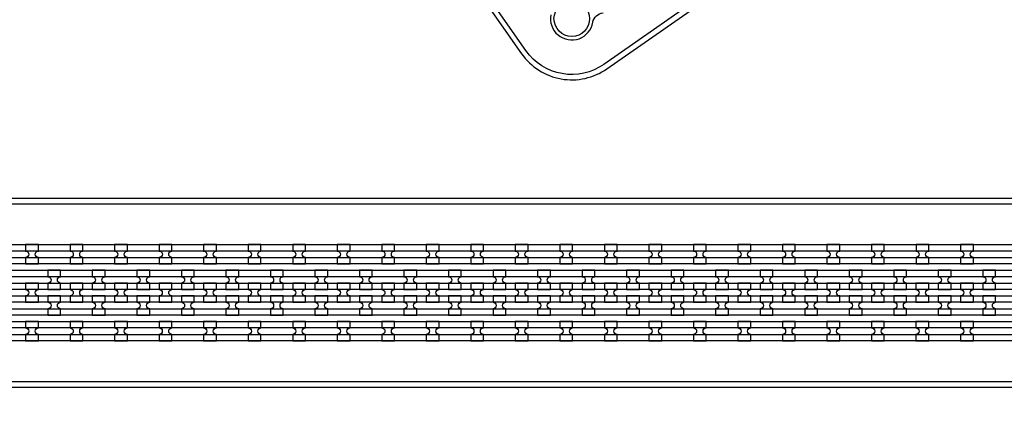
# Model space of a CAD drawing. Extents: x -63500 to 63500, y -63500 to 63500.
# Tile 258 of 296: x 24156 to 29684, y -9858 to -7596. Entities that reach past the tile are written whole.
import ezdxf

# ---------------------------------------------------------------- set-up
doc = ezdxf.new("R2010")
doc.units = 13
doc.header["$MEASUREMENT"] = 0
for name, color, linetype in [('1_Metal', 2, 'Continuous'), ('2_Electrodes', 5, 'Continuous'), ('3_Outline', 4, 'Continuous')]:
    doc.layers.add(name, color=color, linetype=linetype)

msp = doc.modelspace()

# ---------------------------------------------------------------- linework, layer by layer
for radius in [50000, 47500, 45000]:
    msp.add_circle((0, 0), radius)
at = {"layer": '1_Metal'}
for points in [[(-50000, 0, 1), (50000, 0), (51000, 0, -1), (-51000, 0)], [(5312.2, -9220), (5714.1, -9220), (35908.6, -9220, 0.414214), (37748.6, -7380), (37748.6, -6880, 0.414214), (35908.6, -5040), (34675.7, -5040, 0.244698), (34660.9, -5047.6), (34619.6, -5018.7), (34684.1, -4926.5), (34725.1, -4955.2), (34710.7, -4975.6, 0.606815), (34725.5, -5004), (35908.7, -5004, -0.414214), (37784.7, -6880), (37784.7, -7380, -0.414214), (35908.7, -9256), (5714.1, -9256), (5312.2, -9256)], [(5312.2, -9148), (5714.1, -9148), (35908.6, -9148, 0.414214), (37676.6, -7380), (37676.6, -6880, 0.414214), (35908.6, -5112), (34624.5, -5112, 0.244698), (34609.8, -5119.6), (34568.9, -5091), (34619.6, -5018.7), (34660.9, -5047.6, 0.606815), (34675.7, -5076), (35908.6, -5076, -0.414214), (37712.6, -6880), (37712.6, -7380, -0.414214), (35908.6, -9184), (5714.1, -9184), (5312.2, -9184)], [(5312.2, -9076), (5714.1, -9076), (35908.6, -9076, 0.414214), (37604.6, -7380), (37604.6, -6880, 0.414214), (35908.6, -5184), (34574.3, -5184, 0.244698), (34559.5, -5191.6), (34518.6, -5162.9), (34568.9, -5091), (34609.8, -5119.6, 0.606815), (34624.5, -5148), (35908.6, -5148, -0.414214), (37640.6, -6880), (37640.6, -7380, -0.414214), (35908.6, -9112), (5714.1, -9112), (5312.2, -9112)], [(5312.2, -9004), (5714.1, -9004), (5714.1, -9004), (35908.7, -9004, 0.414214), (37532.7, -7380), (37532.7, -6880, 0.414214), (35908.7, -5256), (34523.8, -5256, 0.244698), (34509.1, -5263.6), (34494.7, -5284.1), (34453.8, -5255.4), (34518.6, -5162.9), (34559.5, -5191.6, 0.606815), (34574.3, -5220), (35908.6, -5220, -0.414214), (37568.6, -6880), (37568.6, -7380, -0.414214), (35908.6, -9040), (5714.1, -9040), (5312.2, -9040)], [(24188.7, -8968), (24260.7, -8968), (24260.7, -8932, -0.414214), (24242.7, -8914), (24242.7, -8914, -0.414214), (24260.7, -8896), (24260.7, -8860), (24188.7, -8860), (24188.7, -8896, -0.414214), (24206.7, -8914), (24206.7, -8914, -0.414214), (24188.7, -8932)], [(24438.7, -8968), (24510.7, -8968), (24510.7, -8932, -0.414214), (24492.7, -8914), (24492.7, -8914, -0.414214), (24510.7, -8896), (24510.7, -8860), (24438.7, -8860), (24438.7, -8896, -0.414214), (24456.7, -8914), (24456.7, -8914, -0.414214), (24438.7, -8932)], [(24688.7, -8968), (24760.7, -8968), (24760.7, -8932, -0.414214), (24742.7, -8914), (24742.7, -8914, -0.414214), (24760.7, -8896), (24760.7, -8860), (24688.7, -8860), (24688.7, -8896, -0.414214), (24706.7, -8914), (24706.7, -8914, -0.414214), (24688.7, -8932)], [(24938.7, -8968), (25010.7, -8968), (25010.7, -8932, -0.414214), (24992.7, -8914), (24992.7, -8914, -0.414214), (25010.7, -8896), (25010.7, -8860), (24938.7, -8860), (24938.7, -8896, -0.414214), (24956.7, -8914), (24956.7, -8914, -0.414214), (24938.7, -8932)], [(25188.7, -8968), (25260.7, -8968), (25260.7, -8932, -0.414214), (25242.7, -8914), (25242.7, -8914, -0.414214), (25260.7, -8896), (25260.7, -8860), (25188.7, -8860), (25188.7, -8896, -0.414214), (25206.7, -8914), (25206.7, -8914, -0.414214), (25188.7, -8932)], [(25438.7, -8968), (25510.7, -8968), (25510.7, -8932, -0.414214), (25492.7, -8914), (25492.7, -8914, -0.414214), (25510.7, -8896), (25510.7, -8860), (25438.7, -8860), (25438.7, -8896, -0.414214), (25456.7, -8914), (25456.7, -8914, -0.414214), (25438.7, -8932)], [(25688.7, -8968), (25760.7, -8968), (25760.7, -8932, -0.414214), (25742.7, -8914), (25742.7, -8914, -0.414214), (25760.7, -8896), (25760.7, -8860), (25688.7, -8860), (25688.7, -8896, -0.414214), (25706.7, -8914), (25706.7, -8914, -0.414214), (25688.7, -8932)], [(25938.7, -8968), (26010.7, -8968), (26010.7, -8932, -0.414214), (25992.7, -8914), (25992.7, -8914, -0.414214), (26010.7, -8896), (26010.7, -8860), (25938.7, -8860), (25938.7, -8896, -0.414214), (25956.7, -8914), (25956.7, -8914, -0.414214), (25938.7, -8932)], [(26188.7, -8968), (26260.7, -8968), (26260.7, -8932, -0.414214), (26242.7, -8914), (26242.7, -8914, -0.414214), (26260.7, -8896), (26260.7, -8860), (26188.7, -8860), (26188.7, -8896, -0.414214), (26206.7, -8914), (26206.7, -8914, -0.414214), (26188.7, -8932)], [(26438.7, -8968), (26510.7, -8968), (26510.7, -8932, -0.414214), (26492.7, -8914), (26492.7, -8914, -0.414214), (26510.7, -8896), (26510.7, -8860), (26438.7, -8860), (26438.7, -8896, -0.414214), (26456.7, -8914), (26456.7, -8914, -0.414214), (26438.7, -8932)], [(26688.7, -8968), (26760.7, -8968), (26760.7, -8932, -0.414214), (26742.7, -8914), (26742.7, -8914, -0.414214), (26760.7, -8896), (26760.7, -8860), (26688.7, -8860), (26688.7, -8896, -0.414214), (26706.7, -8914), (26706.7, -8914, -0.414214), (26688.7, -8932)], [(26938.7, -8968), (27010.7, -8968), (27010.7, -8932, -0.414214), (26992.7, -8914), (26992.7, -8914, -0.414214), (27010.7, -8896), (27010.7, -8860), (26938.7, -8860), (26938.7, -8896, -0.414214), (26956.7, -8914), (26956.7, -8914, -0.414214), (26938.7, -8932)], [(27188.7, -8968), (27260.7, -8968), (27260.7, -8932, -0.414214), (27242.7, -8914), (27242.7, -8914, -0.414214), (27260.7, -8896), (27260.7, -8860), (27188.7, -8860), (27188.7, -8896, -0.414214), (27206.7, -8914), (27206.7, -8914, -0.414214), (27188.7, -8932)], [(27438.7, -8968), (27510.7, -8968), (27510.7, -8932, -0.414214), (27492.7, -8914), (27492.7, -8914, -0.414214), (27510.7, -8896), (27510.7, -8860), (27438.7, -8860), (27438.7, -8896, -0.414214), (27456.7, -8914), (27456.7, -8914, -0.414214), (27438.7, -8932)], [(27688.7, -8968), (27760.7, -8968), (27760.7, -8932, -0.414214), (27742.7, -8914), (27742.7, -8914, -0.414214), (27760.7, -8896), (27760.7, -8860), (27688.7, -8860), (27688.7, -8896, -0.414214), (27706.7, -8914), (27706.7, -8914, -0.414214), (27688.7, -8932)], [(27938.7, -8968), (28010.7, -8968), (28010.7, -8932, -0.414214), (27992.7, -8914), (27992.7, -8914, -0.414214), (28010.7, -8896), (28010.7, -8860), (27938.7, -8860), (27938.7, -8896, -0.414214), (27956.7, -8914), (27956.7, -8914, -0.414214), (27938.7, -8932)], [(28188.7, -8968), (28260.7, -8968), (28260.7, -8932, -0.414214), (28242.7, -8914), (28242.7, -8914, -0.414214), (28260.7, -8896), (28260.7, -8860), (28188.7, -8860), (28188.7, -8896, -0.414214), (28206.7, -8914), (28206.7, -8914, -0.414214), (28188.7, -8932)], [(28438.7, -8968), (28510.7, -8968), (28510.7, -8932, -0.414214), (28492.7, -8914), (28492.7, -8914, -0.414214), (28510.7, -8896), (28510.7, -8860), (28438.7, -8860), (28438.7, -8896, -0.414214), (28456.7, -8914), (28456.7, -8914, -0.414214), (28438.7, -8932)], [(28688.7, -8968), (28760.7, -8968), (28760.7, -8932, -0.414214), (28742.7, -8914), (28742.7, -8914, -0.414214), (28760.7, -8896), (28760.7, -8860), (28688.7, -8860), (28688.7, -8896, -0.414214), (28706.7, -8914), (28706.7, -8914, -0.414214), (28688.7, -8932)], [(28938.7, -8968), (29010.7, -8968), (29010.7, -8932, -0.414214), (28992.7, -8914), (28992.7, -8914, -0.414214), (29010.7, -8896), (29010.7, -8860), (28938.7, -8860), (28938.7, -8896, -0.414214), (28956.7, -8914), (28956.7, -8914, -0.414214), (28938.7, -8932)], [(29188.7, -8968), (29260.7, -8968), (29260.7, -8932, -0.414214), (29242.7, -8914), (29242.7, -8914, -0.414214), (29260.7, -8896), (29260.7, -8860), (29188.7, -8860), (29188.7, -8896, -0.414214), (29206.7, -8914), (29206.7, -8914, -0.414214), (29188.7, -8932)], [(29438.7, -8968), (29510.7, -8968), (29510.7, -8932, -0.414214), (29492.7, -8914), (29492.7, -8914, -0.414214), (29510.7, -8896), (29510.7, -8860), (29438.7, -8860), (29438.7, -8896, -0.414214), (29456.7, -8914), (29456.7, -8914, -0.414214), (29438.7, -8932)], [(24385.6, -9112), (24385.6, -9076, -0.414214), (24367.6, -9058), (24367.6, -9058, -0.414214), (24385.6, -9040), (24385.6, -9004), (24313.6, -9004), (24313.6, -9040, -0.414214), (24331.6, -9058), (24331.6, -9058, -0.414214), (24313.6, -9076), (24313.6, -9112)], [(24635.6, -9112), (24635.6, -9076, -0.414214), (24617.6, -9058), (24617.6, -9058, -0.414214), (24635.6, -9040), (24635.6, -9004), (24563.6, -9004), (24563.6, -9040, -0.414214), (24581.6, -9058), (24581.6, -9058, -0.414214), (24563.6, -9076), (24563.6, -9112)], [(24885.6, -9112), (24885.6, -9076, -0.414214), (24867.6, -9058), (24867.6, -9058, -0.414214), (24885.6, -9040), (24885.6, -9004), (24813.6, -9004), (24813.6, -9040, -0.414214), (24831.6, -9058), (24831.6, -9058, -0.414214), (24813.6, -9076), (24813.6, -9112)], [(25135.6, -9112), (25135.6, -9076, -0.414214), (25117.6, -9058), (25117.6, -9058, -0.414214), (25135.6, -9040), (25135.6, -9004), (25063.6, -9004), (25063.6, -9040, -0.414214), (25081.6, -9058), (25081.6, -9058, -0.414214), (25063.6, -9076), (25063.6, -9112)], [(25385.6, -9112), (25385.6, -9076, -0.414214), (25367.6, -9058), (25367.6, -9058, -0.414214), (25385.6, -9040), (25385.6, -9004), (25313.6, -9004), (25313.6, -9040, -0.414214), (25331.6, -9058), (25331.6, -9058, -0.414214), (25313.6, -9076), (25313.6, -9112)], [(25635.6, -9112), (25635.6, -9076, -0.414214), (25617.6, -9058), (25617.6, -9058, -0.414214), (25635.6, -9040), (25635.6, -9004), (25563.6, -9004), (25563.6, -9040, -0.414214), (25581.6, -9058), (25581.6, -9058, -0.414214), (25563.6, -9076), (25563.6, -9112)], [(25885.6, -9112), (25885.6, -9076, -0.414214), (25867.6, -9058), (25867.6, -9058, -0.414214), (25885.6, -9040), (25885.6, -9004), (25813.6, -9004), (25813.6, -9040, -0.414214), (25831.6, -9058), (25831.6, -9058, -0.414214), (25813.6, -9076), (25813.6, -9112)], [(26135.6, -9112), (26135.6, -9076, -0.414214), (26117.6, -9058), (26117.6, -9058, -0.414214), (26135.6, -9040), (26135.6, -9004), (26063.6, -9004), (26063.6, -9040, -0.414214), (26081.6, -9058), (26081.6, -9058, -0.414214), (26063.6, -9076), (26063.6, -9112)], [(26385.6, -9112), (26385.6, -9076, -0.414214), (26367.6, -9058), (26367.6, -9058, -0.414214), (26385.6, -9040), (26385.6, -9004), (26313.6, -9004), (26313.6, -9040, -0.414214), (26331.6, -9058), (26331.6, -9058, -0.414214), (26313.6, -9076), (26313.6, -9112)], [(26635.6, -9112), (26635.6, -9076, -0.414214), (26617.6, -9058), (26617.6, -9058, -0.414214), (26635.6, -9040), (26635.6, -9004), (26563.6, -9004), (26563.6, -9040, -0.414214), (26581.6, -9058), (26581.6, -9058, -0.414214), (26563.6, -9076), (26563.6, -9112)], [(26885.6, -9112), (26885.6, -9076, -0.414214), (26867.6, -9058), (26867.6, -9058, -0.414214), (26885.6, -9040), (26885.6, -9004), (26813.6, -9004), (26813.6, -9040, -0.414214), (26831.6, -9058), (26831.6, -9058, -0.414214), (26813.6, -9076), (26813.6, -9112)], [(27135.6, -9112), (27135.6, -9076, -0.414214), (27117.6, -9058), (27117.6, -9058, -0.414214), (27135.6, -9040), (27135.6, -9004), (27063.6, -9004), (27063.6, -9040, -0.414214), (27081.6, -9058), (27081.6, -9058, -0.414214), (27063.6, -9076), (27063.6, -9112)], [(27385.6, -9112), (27385.6, -9076, -0.414214), (27367.6, -9058), (27367.6, -9058, -0.414214), (27385.6, -9040), (27385.6, -9004), (27313.6, -9004), (27313.6, -9040, -0.414214), (27331.6, -9058), (27331.6, -9058, -0.414214), (27313.6, -9076), (27313.6, -9112)], [(27635.6, -9112), (27635.6, -9076, -0.414214), (27617.6, -9058), (27617.6, -9058, -0.414214), (27635.6, -9040), (27635.6, -9004), (27563.6, -9004), (27563.6, -9040, -0.414214), (27581.6, -9058), (27581.6, -9058, -0.414214), (27563.6, -9076), (27563.6, -9112)], [(27885.6, -9112), (27885.6, -9076, -0.414214), (27867.6, -9058), (27867.6, -9058, -0.414214), (27885.6, -9040), (27885.6, -9004), (27813.6, -9004), (27813.6, -9040, -0.414214), (27831.6, -9058), (27831.6, -9058, -0.414214), (27813.6, -9076), (27813.6, -9112)], [(28135.6, -9112), (28135.6, -9076, -0.414214), (28117.6, -9058), (28117.6, -9058, -0.414214), (28135.6, -9040), (28135.6, -9004), (28063.6, -9004), (28063.6, -9040, -0.414214), (28081.6, -9058), (28081.6, -9058, -0.414214), (28063.6, -9076), (28063.6, -9112)], [(28385.6, -9112), (28385.6, -9076, -0.414214), (28367.6, -9058), (28367.6, -9058, -0.414214), (28385.6, -9040), (28385.6, -9004), (28313.6, -9004), (28313.6, -9040, -0.414214), (28331.6, -9058), (28331.6, -9058, -0.414214), (28313.6, -9076), (28313.6, -9112)], [(28635.6, -9112), (28635.6, -9076, -0.414214), (28617.6, -9058), (28617.6, -9058, -0.414214), (28635.6, -9040), (28635.6, -9004), (28563.6, -9004), (28563.6, -9040, -0.414214), (28581.6, -9058), (28581.6, -9058, -0.414214), (28563.6, -9076), (28563.6, -9112)], [(28885.6, -9112), (28885.6, -9076, -0.414214), (28867.6, -9058), (28867.6, -9058, -0.414214), (28885.6, -9040), (28885.6, -9004), (28813.6, -9004), (28813.6, -9040, -0.414214), (28831.6, -9058), (28831.6, -9058, -0.414214), (28813.6, -9076), (28813.6, -9112)], [(29135.6, -9112), (29135.6, -9076, -0.414214), (29117.6, -9058), (29117.6, -9058, -0.414214), (29135.6, -9040), (29135.6, -9004), (29063.6, -9004), (29063.6, -9040, -0.414214), (29081.6, -9058), (29081.6, -9058, -0.414214), (29063.6, -9076), (29063.6, -9112)], [(29385.6, -9112), (29385.6, -9076, -0.414214), (29367.6, -9058), (29367.6, -9058, -0.414214), (29385.6, -9040), (29385.6, -9004), (29313.6, -9004), (29313.6, -9040, -0.414214), (29331.6, -9058), (29331.6, -9058, -0.414214), (29313.6, -9076), (29313.6, -9112)], [(29635.6, -9112), (29635.6, -9076, -0.414214), (29617.6, -9058), (29617.6, -9058, -0.414214), (29635.6, -9040), (29635.6, -9004), (29563.6, -9004), (29563.6, -9040, -0.414214), (29581.6, -9058), (29581.6, -9058, -0.414214), (29563.6, -9076), (29563.6, -9112)], [(24260.6, -9076), (24188.6, -9076), (24188.6, -9112, -0.414214), (24206.6, -9130), (24206.6, -9130, -0.414214), (24188.6, -9148), (24188.6, -9184), (24260.6, -9184), (24260.6, -9148, -0.414214), (24242.6, -9130), (24242.6, -9130, -0.414214), (24260.6, -9112), (24260.6, -9076)], [(24510.6, -9076), (24438.6, -9076), (24438.6, -9112, -0.414214), (24456.6, -9130), (24456.6, -9130, -0.414214), (24438.6, -9148), (24438.6, -9184), (24510.6, -9184), (24510.6, -9148, -0.414214), (24492.6, -9130), (24492.6, -9130, -0.414214), (24510.6, -9112), (24510.6, -9076)], [(24760.6, -9076), (24688.6, -9076), (24688.6, -9112, -0.414214), (24706.6, -9130), (24706.6, -9130, -0.414214), (24688.6, -9148), (24688.6, -9184), (24760.6, -9184), (24760.6, -9148, -0.414214), (24742.6, -9130), (24742.6, -9130, -0.414214), (24760.6, -9112), (24760.6, -9076)], [(25010.6, -9076), (24938.6, -9076), (24938.6, -9112, -0.414214), (24956.6, -9130), (24956.6, -9130, -0.414214), (24938.6, -9148), (24938.6, -9184), (25010.6, -9184), (25010.6, -9148, -0.414214), (24992.6, -9130), (24992.6, -9130, -0.414214), (25010.6, -9112), (25010.6, -9076)], [(25260.6, -9076), (25188.6, -9076), (25188.6, -9112, -0.414214), (25206.6, -9130), (25206.6, -9130, -0.414214), (25188.6, -9148), (25188.6, -9184), (25260.6, -9184), (25260.6, -9148, -0.414214), (25242.6, -9130), (25242.6, -9130, -0.414214), (25260.6, -9112), (25260.6, -9076)], [(25510.6, -9076), (25438.6, -9076), (25438.6, -9112, -0.414214), (25456.6, -9130), (25456.6, -9130, -0.414214), (25438.6, -9148), (25438.6, -9184), (25510.6, -9184), (25510.6, -9148, -0.414214), (25492.6, -9130), (25492.6, -9130, -0.414214), (25510.6, -9112), (25510.6, -9076)], [(25760.6, -9076), (25688.6, -9076), (25688.6, -9112, -0.414214), (25706.6, -9130), (25706.6, -9130, -0.414214), (25688.6, -9148), (25688.6, -9184), (25760.6, -9184), (25760.6, -9148, -0.414214), (25742.6, -9130), (25742.6, -9130, -0.414214), (25760.6, -9112), (25760.6, -9076)], [(26010.6, -9076), (25938.6, -9076), (25938.6, -9112, -0.414214), (25956.6, -9130), (25956.6, -9130, -0.414214), (25938.6, -9148), (25938.6, -9184), (26010.6, -9184), (26010.6, -9148, -0.414214), (25992.6, -9130), (25992.6, -9130, -0.414214), (26010.6, -9112), (26010.6, -9076)], [(26260.6, -9076), (26188.6, -9076), (26188.6, -9112, -0.414214), (26206.6, -9130), (26206.6, -9130, -0.414214), (26188.6, -9148), (26188.6, -9184), (26260.6, -9184), (26260.6, -9148, -0.414214), (26242.6, -9130), (26242.6, -9130, -0.414214), (26260.6, -9112), (26260.6, -9076)], [(26510.6, -9076), (26438.6, -9076), (26438.6, -9112, -0.414214), (26456.6, -9130), (26456.6, -9130, -0.414214), (26438.6, -9148), (26438.6, -9184), (26510.6, -9184), (26510.6, -9148, -0.414214), (26492.6, -9130), (26492.6, -9130, -0.414214), (26510.6, -9112), (26510.6, -9076)], [(26760.6, -9076), (26688.6, -9076), (26688.6, -9112, -0.414214), (26706.6, -9130), (26706.6, -9130, -0.414214), (26688.6, -9148), (26688.6, -9184), (26760.6, -9184), (26760.6, -9148, -0.414214), (26742.6, -9130), (26742.6, -9130, -0.414214), (26760.6, -9112), (26760.6, -9076)], [(27010.6, -9076), (26938.6, -9076), (26938.6, -9112, -0.414214), (26956.6, -9130), (26956.6, -9130, -0.414214), (26938.6, -9148), (26938.6, -9184), (27010.6, -9184), (27010.6, -9148, -0.414214), (26992.6, -9130), (26992.6, -9130, -0.414214), (27010.6, -9112), (27010.6, -9076)], [(27260.6, -9076), (27188.6, -9076), (27188.6, -9112, -0.414214), (27206.6, -9130), (27206.6, -9130, -0.414214), (27188.6, -9148), (27188.6, -9184), (27260.6, -9184), (27260.6, -9148, -0.414214), (27242.6, -9130), (27242.6, -9130, -0.414214), (27260.6, -9112), (27260.6, -9076)], [(27510.6, -9076), (27438.6, -9076), (27438.6, -9112, -0.414214), (27456.6, -9130), (27456.6, -9130, -0.414214), (27438.6, -9148), (27438.6, -9184), (27510.6, -9184), (27510.6, -9148, -0.414214), (27492.6, -9130), (27492.6, -9130, -0.414214), (27510.6, -9112), (27510.6, -9076)], [(27760.6, -9076), (27688.6, -9076), (27688.6, -9112, -0.414214), (27706.6, -9130), (27706.6, -9130, -0.414214), (27688.6, -9148), (27688.6, -9184), (27760.6, -9184), (27760.6, -9148, -0.414214), (27742.6, -9130), (27742.6, -9130, -0.414214), (27760.6, -9112), (27760.6, -9076)], [(28010.6, -9076), (27938.6, -9076), (27938.6, -9112, -0.414214), (27956.6, -9130), (27956.6, -9130, -0.414214), (27938.6, -9148), (27938.6, -9184), (28010.6, -9184), (28010.6, -9148, -0.414214), (27992.6, -9130), (27992.6, -9130, -0.414214), (28010.6, -9112), (28010.6, -9076)], [(28260.6, -9076), (28188.6, -9076), (28188.6, -9112, -0.414214), (28206.6, -9130), (28206.6, -9130, -0.414214), (28188.6, -9148), (28188.6, -9184), (28260.6, -9184), (28260.6, -9148, -0.414214), (28242.6, -9130), (28242.6, -9130, -0.414214), (28260.6, -9112), (28260.6, -9076)], [(28510.6, -9076), (28438.6, -9076), (28438.6, -9112, -0.414214), (28456.6, -9130), (28456.6, -9130, -0.414214), (28438.6, -9148), (28438.6, -9184), (28510.6, -9184), (28510.6, -9148, -0.414214), (28492.6, -9130), (28492.6, -9130, -0.414214), (28510.6, -9112), (28510.6, -9076)], [(28760.6, -9076), (28688.6, -9076), (28688.6, -9112, -0.414214), (28706.6, -9130), (28706.6, -9130, -0.414214), (28688.6, -9148), (28688.6, -9184), (28760.6, -9184), (28760.6, -9148, -0.414214), (28742.6, -9130), (28742.6, -9130, -0.414214), (28760.6, -9112), (28760.6, -9076)], [(29010.6, -9076), (28938.6, -9076), (28938.6, -9112, -0.414214), (28956.6, -9130), (28956.6, -9130, -0.414214), (28938.6, -9148), (28938.6, -9184), (29010.6, -9184), (29010.6, -9148, -0.414214), (28992.6, -9130), (28992.6, -9130, -0.414214), (29010.6, -9112), (29010.6, -9076)], [(29260.6, -9076), (29188.6, -9076), (29188.6, -9112, -0.414214), (29206.6, -9130), (29206.6, -9130, -0.414214), (29188.6, -9148), (29188.6, -9184), (29260.6, -9184), (29260.6, -9148, -0.414214), (29242.6, -9130), (29242.6, -9130, -0.414214), (29260.6, -9112), (29260.6, -9076)], [(29510.6, -9076), (29438.6, -9076), (29438.6, -9112, -0.414214), (29456.6, -9130), (29456.6, -9130, -0.414214), (29438.6, -9148), (29438.6, -9184), (29510.6, -9184), (29510.6, -9148, -0.414214), (29492.6, -9130), (29492.6, -9130, -0.414214), (29510.6, -9112), (29510.6, -9076)], [(24385.6, -9148), (24313.6, -9148), (24313.6, -9184, -0.414214), (24331.6, -9202), (24331.6, -9202, -0.414214), (24313.6, -9220), (24313.6, -9256), (24385.6, -9256), (24385.6, -9220, -0.414214), (24367.6, -9202), (24367.6, -9202, -0.414214), (24385.6, -9184), (24385.6, -9148)], [(24635.6, -9148), (24563.6, -9148), (24563.6, -9184, -0.414214), (24581.6, -9202), (24581.6, -9202, -0.414214), (24563.6, -9220), (24563.6, -9256), (24635.6, -9256), (24635.6, -9220, -0.414214), (24617.6, -9202), (24617.6, -9202, -0.414214), (24635.6, -9184), (24635.6, -9148)], [(24885.6, -9148), (24813.6, -9148), (24813.6, -9184, -0.414214), (24831.6, -9202), (24831.6, -9202, -0.414214), (24813.6, -9220), (24813.6, -9256), (24885.6, -9256), (24885.6, -9220, -0.414214), (24867.6, -9202), (24867.6, -9202, -0.414214), (24885.6, -9184), (24885.6, -9148)], [(25135.6, -9148), (25063.6, -9148), (25063.6, -9184, -0.414214), (25081.6, -9202), (25081.6, -9202, -0.414214), (25063.6, -9220), (25063.6, -9256), (25135.6, -9256), (25135.6, -9220, -0.414214), (25117.6, -9202), (25117.6, -9202, -0.414214), (25135.6, -9184), (25135.6, -9148)], [(25385.6, -9148), (25313.6, -9148), (25313.6, -9184, -0.414214), (25331.6, -9202), (25331.6, -9202, -0.414214), (25313.6, -9220), (25313.6, -9256), (25385.6, -9256), (25385.6, -9220, -0.414214), (25367.6, -9202), (25367.6, -9202, -0.414214), (25385.6, -9184), (25385.6, -9148)], [(25635.6, -9148), (25563.6, -9148), (25563.6, -9184, -0.414214), (25581.6, -9202), (25581.6, -9202, -0.414214), (25563.6, -9220), (25563.6, -9256), (25635.6, -9256), (25635.6, -9220, -0.414214), (25617.6, -9202), (25617.6, -9202, -0.414214), (25635.6, -9184), (25635.6, -9148)], [(25885.6, -9148), (25813.6, -9148), (25813.6, -9184, -0.414214), (25831.6, -9202), (25831.6, -9202, -0.414214), (25813.6, -9220), (25813.6, -9256), (25885.6, -9256), (25885.6, -9220, -0.414214), (25867.6, -9202), (25867.6, -9202, -0.414214), (25885.6, -9184), (25885.6, -9148)], [(26135.6, -9148), (26063.6, -9148), (26063.6, -9184, -0.414214), (26081.6, -9202), (26081.6, -9202, -0.414214), (26063.6, -9220), (26063.6, -9256), (26135.6, -9256), (26135.6, -9220, -0.414214), (26117.6, -9202), (26117.6, -9202, -0.414214), (26135.6, -9184), (26135.6, -9148)], [(26385.6, -9148), (26313.6, -9148), (26313.6, -9184, -0.414214), (26331.6, -9202), (26331.6, -9202, -0.414214), (26313.6, -9220), (26313.6, -9256), (26385.6, -9256), (26385.6, -9220, -0.414214), (26367.6, -9202), (26367.6, -9202, -0.414214), (26385.6, -9184), (26385.6, -9148)], [(26635.6, -9148), (26563.6, -9148), (26563.6, -9184, -0.414214), (26581.6, -9202), (26581.6, -9202, -0.414214), (26563.6, -9220), (26563.6, -9256), (26635.6, -9256), (26635.6, -9220, -0.414214), (26617.6, -9202), (26617.6, -9202, -0.414214), (26635.6, -9184), (26635.6, -9148)], [(26885.6, -9148), (26813.6, -9148), (26813.6, -9184, -0.414214), (26831.6, -9202), (26831.6, -9202, -0.414214), (26813.6, -9220), (26813.6, -9256), (26885.6, -9256), (26885.6, -9220, -0.414214), (26867.6, -9202), (26867.6, -9202, -0.414214), (26885.6, -9184), (26885.6, -9148)], [(27135.6, -9148), (27063.6, -9148), (27063.6, -9184, -0.414214), (27081.6, -9202), (27081.6, -9202, -0.414214), (27063.6, -9220), (27063.6, -9256), (27135.6, -9256), (27135.6, -9220, -0.414214), (27117.6, -9202), (27117.6, -9202, -0.414214), (27135.6, -9184), (27135.6, -9148)], [(27385.6, -9148), (27313.6, -9148), (27313.6, -9184, -0.414214), (27331.6, -9202), (27331.6, -9202, -0.414214), (27313.6, -9220), (27313.6, -9256), (27385.6, -9256), (27385.6, -9220, -0.414214), (27367.6, -9202), (27367.6, -9202, -0.414214), (27385.6, -9184), (27385.6, -9148)], [(27635.6, -9148), (27563.6, -9148), (27563.6, -9184, -0.414214), (27581.6, -9202), (27581.6, -9202, -0.414214), (27563.6, -9220), (27563.6, -9256), (27635.6, -9256), (27635.6, -9220, -0.414214), (27617.6, -9202), (27617.6, -9202, -0.414214), (27635.6, -9184), (27635.6, -9148)], [(27885.6, -9148), (27813.6, -9148), (27813.6, -9184, -0.414214), (27831.6, -9202), (27831.6, -9202, -0.414214), (27813.6, -9220), (27813.6, -9256), (27885.6, -9256), (27885.6, -9220, -0.414214), (27867.6, -9202), (27867.6, -9202, -0.414214), (27885.6, -9184), (27885.6, -9148)], [(28135.6, -9148), (28063.6, -9148), (28063.6, -9184, -0.414214), (28081.6, -9202), (28081.6, -9202, -0.414214), (28063.6, -9220), (28063.6, -9256), (28135.6, -9256), (28135.6, -9220, -0.414214), (28117.6, -9202), (28117.6, -9202, -0.414214), (28135.6, -9184), (28135.6, -9148)], [(28385.6, -9148), (28313.6, -9148), (28313.6, -9184, -0.414214), (28331.6, -9202), (28331.6, -9202, -0.414214), (28313.6, -9220), (28313.6, -9256), (28385.6, -9256), (28385.6, -9220, -0.414214), (28367.6, -9202), (28367.6, -9202, -0.414214), (28385.6, -9184), (28385.6, -9148)], [(28635.6, -9148), (28563.6, -9148), (28563.6, -9184, -0.414214), (28581.6, -9202), (28581.6, -9202, -0.414214), (28563.6, -9220), (28563.6, -9256), (28635.6, -9256), (28635.6, -9220, -0.414214), (28617.6, -9202), (28617.6, -9202, -0.414214), (28635.6, -9184), (28635.6, -9148)], [(28885.6, -9148), (28813.6, -9148), (28813.6, -9184, -0.414214), (28831.6, -9202), (28831.6, -9202, -0.414214), (28813.6, -9220), (28813.6, -9256), (28885.6, -9256), (28885.6, -9220, -0.414214), (28867.6, -9202), (28867.6, -9202, -0.414214), (28885.6, -9184), (28885.6, -9148)], [(29135.6, -9148), (29063.6, -9148), (29063.6, -9184, -0.414214), (29081.6, -9202), (29081.6, -9202, -0.414214), (29063.6, -9220), (29063.6, -9256), (29135.6, -9256), (29135.6, -9220, -0.414214), (29117.6, -9202), (29117.6, -9202, -0.414214), (29135.6, -9184), (29135.6, -9148)], [(29385.6, -9148), (29313.6, -9148), (29313.6, -9184, -0.414214), (29331.6, -9202), (29331.6, -9202, -0.414214), (29313.6, -9220), (29313.6, -9256), (29385.6, -9256), (29385.6, -9220, -0.414214), (29367.6, -9202), (29367.6, -9202, -0.414214), (29385.6, -9184), (29385.6, -9148)], [(29635.6, -9148), (29563.6, -9148), (29563.6, -9184, -0.414214), (29581.6, -9202), (29581.6, -9202, -0.414214), (29563.6, -9220), (29563.6, -9256), (29635.6, -9256), (29635.6, -9220, -0.414214), (29617.6, -9202), (29617.6, -9202, -0.414214), (29635.6, -9184), (29635.6, -9148)], [(24188.6, -9400), (24260.6, -9400), (24260.6, -9364, -0.414214), (24242.6, -9346), (24242.6, -9346, -0.414214), (24260.6, -9328), (24260.6, -9292), (24188.6, -9292), (24188.6, -9328, -0.414214), (24206.6, -9346), (24206.6, -9346, -0.414214), (24188.6, -9364)], [(24438.6, -9400), (24510.6, -9400), (24510.6, -9364, -0.414214), (24492.6, -9346), (24492.6, -9346, -0.414214), (24510.6, -9328), (24510.6, -9292), (24438.6, -9292), (24438.6, -9328, -0.414214), (24456.6, -9346), (24456.6, -9346, -0.414214), (24438.6, -9364)], [(24688.6, -9400), (24760.6, -9400), (24760.6, -9364, -0.414214), (24742.6, -9346), (24742.6, -9346, -0.414214), (24760.6, -9328), (24760.6, -9292), (24688.6, -9292), (24688.6, -9328, -0.414214), (24706.6, -9346), (24706.6, -9346, -0.414214), (24688.6, -9364)], [(24938.6, -9400), (25010.6, -9400), (25010.6, -9364, -0.414214), (24992.6, -9346), (24992.6, -9346, -0.414214), (25010.6, -9328), (25010.6, -9292), (24938.6, -9292), (24938.6, -9328, -0.414214), (24956.6, -9346), (24956.6, -9346, -0.414214), (24938.6, -9364)], [(25188.6, -9400), (25260.6, -9400), (25260.6, -9364, -0.414214), (25242.6, -9346), (25242.6, -9346, -0.414214), (25260.6, -9328), (25260.6, -9292), (25188.6, -9292), (25188.6, -9328, -0.414214), (25206.6, -9346), (25206.6, -9346, -0.414214), (25188.6, -9364)], [(25438.6, -9400), (25510.6, -9400), (25510.6, -9364, -0.414214), (25492.6, -9346), (25492.6, -9346, -0.414214), (25510.6, -9328), (25510.6, -9292), (25438.6, -9292), (25438.6, -9328, -0.414214), (25456.6, -9346), (25456.6, -9346, -0.414214), (25438.6, -9364)], [(25688.6, -9400), (25760.6, -9400), (25760.6, -9364, -0.414214), (25742.6, -9346), (25742.6, -9346, -0.414214), (25760.6, -9328), (25760.6, -9292), (25688.6, -9292), (25688.6, -9328, -0.414214), (25706.6, -9346), (25706.6, -9346, -0.414214), (25688.6, -9364)], [(25938.6, -9400), (26010.6, -9400), (26010.6, -9364, -0.414214), (25992.6, -9346), (25992.6, -9346, -0.414214), (26010.6, -9328), (26010.6, -9292), (25938.6, -9292), (25938.6, -9328, -0.414214), (25956.6, -9346), (25956.6, -9346, -0.414214), (25938.6, -9364)], [(26188.6, -9400), (26260.6, -9400), (26260.6, -9364, -0.414214), (26242.6, -9346), (26242.6, -9346, -0.414214), (26260.6, -9328), (26260.6, -9292), (26188.6, -9292), (26188.6, -9328, -0.414214), (26206.6, -9346), (26206.6, -9346, -0.414214), (26188.6, -9364)], [(26438.6, -9400), (26510.6, -9400), (26510.6, -9364, -0.414214), (26492.6, -9346), (26492.6, -9346, -0.414214), (26510.6, -9328), (26510.6, -9292), (26438.6, -9292), (26438.6, -9328, -0.414214), (26456.6, -9346), (26456.6, -9346, -0.414214), (26438.6, -9364)], [(26688.6, -9400), (26760.6, -9400), (26760.6, -9364, -0.414214), (26742.6, -9346), (26742.6, -9346, -0.414214), (26760.6, -9328), (26760.6, -9292), (26688.6, -9292), (26688.6, -9328, -0.414214), (26706.6, -9346), (26706.6, -9346, -0.414214), (26688.6, -9364)], [(26938.6, -9400), (27010.6, -9400), (27010.6, -9364, -0.414214), (26992.6, -9346), (26992.6, -9346, -0.414214), (27010.6, -9328), (27010.6, -9292), (26938.6, -9292), (26938.6, -9328, -0.414214), (26956.6, -9346), (26956.6, -9346, -0.414214), (26938.6, -9364)], [(27188.6, -9400), (27260.6, -9400), (27260.6, -9364, -0.414214), (27242.6, -9346), (27242.6, -9346, -0.414214), (27260.6, -9328), (27260.6, -9292), (27188.6, -9292), (27188.6, -9328, -0.414214), (27206.6, -9346), (27206.6, -9346, -0.414214), (27188.6, -9364)], [(27438.6, -9400), (27510.6, -9400), (27510.6, -9364, -0.414214), (27492.6, -9346), (27492.6, -9346, -0.414214), (27510.6, -9328), (27510.6, -9292), (27438.6, -9292), (27438.6, -9328, -0.414214), (27456.6, -9346), (27456.6, -9346, -0.414214), (27438.6, -9364)], [(27688.6, -9400), (27760.6, -9400), (27760.6, -9364, -0.414214), (27742.6, -9346), (27742.6, -9346, -0.414214), (27760.6, -9328), (27760.6, -9292), (27688.6, -9292), (27688.6, -9328, -0.414214), (27706.6, -9346), (27706.6, -9346, -0.414214), (27688.6, -9364)], [(27938.6, -9400), (28010.6, -9400), (28010.6, -9364, -0.414214), (27992.6, -9346), (27992.6, -9346, -0.414214), (28010.6, -9328), (28010.6, -9292), (27938.6, -9292), (27938.6, -9328, -0.414214), (27956.6, -9346), (27956.6, -9346, -0.414214), (27938.6, -9364)], [(28188.6, -9400), (28260.6, -9400), (28260.6, -9364, -0.414214), (28242.6, -9346), (28242.6, -9346, -0.414214), (28260.6, -9328), (28260.6, -9292), (28188.6, -9292), (28188.6, -9328, -0.414214), (28206.6, -9346), (28206.6, -9346, -0.414214), (28188.6, -9364)], [(28438.6, -9400), (28510.6, -9400), (28510.6, -9364, -0.414214), (28492.6, -9346), (28492.6, -9346, -0.414214), (28510.6, -9328), (28510.6, -9292), (28438.6, -9292), (28438.6, -9328, -0.414214), (28456.6, -9346), (28456.6, -9346, -0.414214), (28438.6, -9364)], [(28688.6, -9400), (28760.6, -9400), (28760.6, -9364, -0.414214), (28742.6, -9346), (28742.6, -9346, -0.414214), (28760.6, -9328), (28760.6, -9292), (28688.6, -9292), (28688.6, -9328, -0.414214), (28706.6, -9346), (28706.6, -9346, -0.414214), (28688.6, -9364)], [(28938.6, -9400), (29010.6, -9400), (29010.6, -9364, -0.414214), (28992.6, -9346), (28992.6, -9346, -0.414214), (29010.6, -9328), (29010.6, -9292), (28938.6, -9292), (28938.6, -9328, -0.414214), (28956.6, -9346), (28956.6, -9346, -0.414214), (28938.6, -9364)], [(29188.6, -9400), (29260.6, -9400), (29260.6, -9364, -0.414214), (29242.6, -9346), (29242.6, -9346, -0.414214), (29260.6, -9328), (29260.6, -9292), (29188.6, -9292), (29188.6, -9328, -0.414214), (29206.6, -9346), (29206.6, -9346, -0.414214), (29188.6, -9364)], [(29438.6, -9400), (29510.6, -9400), (29510.6, -9364, -0.414214), (29492.6, -9346), (29492.6, -9346, -0.414214), (29510.6, -9328), (29510.6, -9292), (29438.6, -9292), (29438.6, -9328, -0.414214), (29456.6, -9346), (29456.6, -9346, -0.414214), (29438.6, -9364)]]:
    msp.add_lwpolyline(points, format="xyb", close=True, dxfattribs=at)
for points in [[(27137.6, -7569.1, 1), (27374, -7610.8, -0.339838), (27431.4, -7558.3)], [(5714.1, -8860), (35908.7, -8860, 0.414214)], [(5714.1, -8932), (35908.6, -8932, 0.414214)], [(5714.1, -9292), (35908.7, -9292, 0.414214)], [(5714.1, -9364), (35908.6, -9364, 0.414214)]]:
    msp.add_lwpolyline(points, format="xyb", dxfattribs=at)
for points in [[(35908.6, -8896), (5714.1, -8895.9)], [(35908.7, -8968), (5714.1, -8968)], [(35908.6, -9328), (5714.1, -9328)], [(35908.7, -9400), (5714.1, -9400)]]:
    msp.add_lwpolyline(points, dxfattribs=at)
at = {"layer": '2_Electrodes'}
for points in [[(47500, 0, -1), (-47500, 0), (-51000, 0, 1), (51000, 0)], [(38188.7, -7380), (38188.7, -6880, 0.156977), (37760.6, -5550, -0.610914), (37858.1, -5360), (37858.1, -5330, 0.610914), (37736.2, -5567.5, -0.156977), (38158.7, -6880), (38158.7, -7380, -0.414214), (35908.7, -9630), (6312.2, -9630), (6312.2, -9660), (35908.7, -9660, 0.414214)]]:
    msp.add_lwpolyline(points, format="xyb", close=True, dxfattribs=at)
for points in [[(32194.3, -5630), (27795.2, -5630, 0.606815), (27549.5, -6102), (28152, -6962.5, -0.414214), (28074.9, -7399.8), (27435.9, -7847.2, -0.414214), (26998.6, -7770.1), (25334.8, -5393.9, 0.244698), (25212, -5330), (25212, -5360, -0.244698), (25310.3, -5411.1), (26974, -7787.3, 0.414214), (27453.1, -7871.7), (28092.1, -7424.3, 0.414214), (28176.5, -6945.3), (27574.1, -6084.8, -0.606815), (27795.2, -5660), (32194.3, -5660, -0.606815)], [(6312.2, -8630), (35908.7, -8630, 0.414214)]]:
    msp.add_lwpolyline(points, format="xyb", dxfattribs=at)
msp.add_lwpolyline([(35908.7, -8600), (6312.2, -8600)], dxfattribs=at)
msp.add_circle((27255.8, -7590), 100, dxfattribs=at)
at = {"layer": '3_Outline'}
for points in [[(47500, 0, -1), (-47500, 0), (-51000, 0, 1), (51000, 0)], [(38188.7, -7380), (38188.7, -6880, 0.156977), (37760.6, -5550, -0.610914), (37858.1, -5360), (37858.1, -5330, 0.610914), (37736.2, -5567.5, -0.156977), (38158.7, -6880), (38158.7, -7380, -0.414214), (35908.7, -9630), (6312.2, -9630), (6312.2, -9660), (35908.7, -9660, 0.414214)]]:
    msp.add_lwpolyline(points, format="xyb", close=True, dxfattribs=at)
for points in [[(32194.3, -5630), (27795.2, -5630, 0.606815), (27549.5, -6102), (28152, -6962.5, -0.414214), (28074.9, -7399.8), (27435.9, -7847.2, -0.414214), (26998.6, -7770.1), (25334.8, -5393.9, 0.244698), (25212, -5330), (25212, -5360, -0.244698), (25310.3, -5411.1), (26974, -7787.3, 0.414214), (27453.1, -7871.7), (28092.1, -7424.3, 0.414214), (28176.5, -6945.3), (27574.1, -6084.8, -0.606815), (27795.2, -5660), (32194.3, -5660, -0.606815)], [(6312.2, -8630), (35908.7, -8630, 0.414214)]]:
    msp.add_lwpolyline(points, format="xyb", dxfattribs=at)
msp.add_lwpolyline([(35908.7, -8600), (6312.2, -8600)], dxfattribs=at)

doc.saveas('drawing.dxf')
